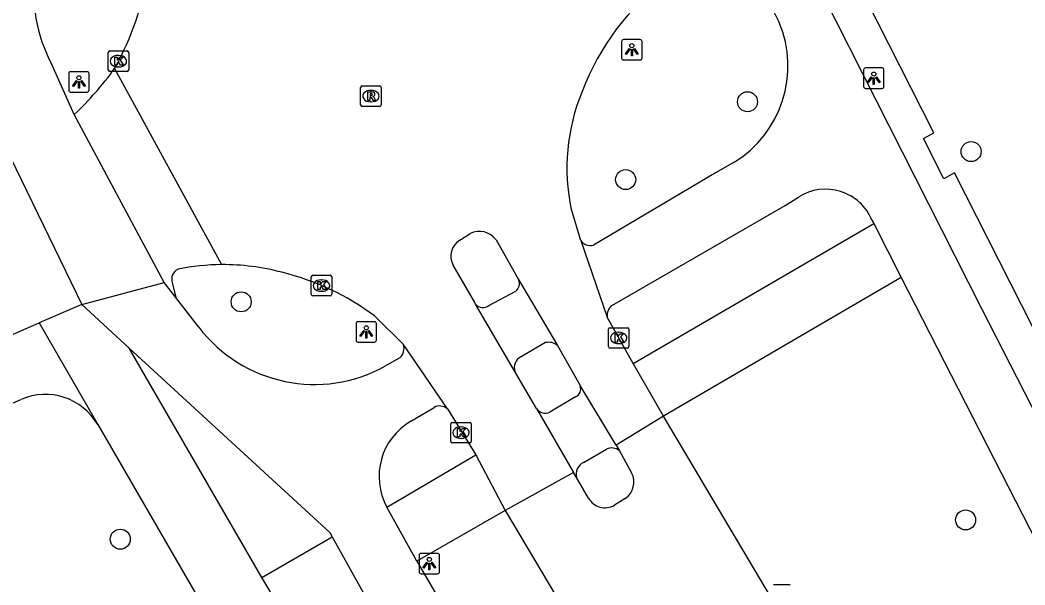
# Model space of a CAD drawing. Extents: x 159353 to 160616, y 385893 to 387321.
# Drawn here: x 159818.35 to 159867.44, y 386413.05 to 386440.65 of the extents above; entities that cross this region are included whole.
import ezdxf

# ---------------------------------------------------------------- set-up
doc = ezdxf.new("R2010")
doc.units = 0
for name, color, linetype in [('IMGEO_Boom', 7, 'Continuous'), ('IMGEO_Fietspad_gesloten', 7, 'Continuous'), ('IMGEO_Fietspad_open', 7, 'Continuous'), ('IMGEO_Kolk', 7, 'Continuous'), ('IMGEO_Lichtpunt', 7, 'Continuous'), ('IMGEO_Rijbaan_lokaal_gesloten', 7, 'Continuous'), ('IMGEO_Rijbaan_lokaal_open', 7, 'Continuous'), ('IMGEO_Rioolput', 7, 'Continuous'), ('IMGEO_Voetpad_open', 7, 'Continuous')]:
    doc.layers.add(name, color=color, linetype=linetype)

msp = doc.modelspace()

# ---------------------------------------------------------------- linework, layer by layer
at = {"layer": 'IMGEO_Boom'}
for centre in [(159853.887, 386436.661), (159864.812, 386434.226), (159847.936, 386432.857), (159829.153, 386426.883), (159864.543, 386416.224), (159823.249, 386415.282)]:
    msp.add_circle(centre, 0.489, dxfattribs=at)
at = {"layer": 'IMGEO_Fietspad_gesloten'}
for points in [[(159853.126, 386445.153), (159854.602, 386442.209), (159855.438, 386440.54)], [(159969.484, 386232.379), (159951.117, 386263.827), (159929.119, 386301.905), (159889.595, 386379.139), (159865.341, 386426.534), (159857.571, 386441.898), (159857.138, 386442.747)], [(159821.003, 386436.041), (159819.899, 386438.484)], [(159853.235, 386433.702), (159852.349, 386433.198), (159846.359, 386429.655)], [(159847.298, 386426.719), (159855.723, 386431.583), (159856.379, 386432.001)], [(159859.968, 386430.87), (159860.051, 386430.707)], [(159860.051, 386430.707), (159861.4, 386428.071)], [(159861.4, 386428.071), (159886.153, 386379.68), (159887.174, 386377.69)], [(159821.364, 386426.753), (159825.393, 386427.828)], [(159827.082, 386425.65), (159825.967, 386427.088)], [(159823.682, 386424.622), (159821.364, 386426.753)], [(159823.682, 386424.622), (159833.485, 386415.609), (159833.6, 386415.402)], [(159836.911, 386424.139), (159836.208, 386423.748)], [(159837.44, 386421.044), (159838.576, 386421.724)], [(159837.741, 386414.211), (159836.276, 386416.847)], [(159833.6, 386415.402), (159835.111, 386412.683)], [(159848.527, 386395.715), (159848.519, 386395.729), (159837.747, 386414.201), (159837.741, 386414.211)]]:
    msp.add_lwpolyline(points, dxfattribs=at)
for centre, radius, start, end in [((159826.571, 386442.024), 7.553, 136.363, 207.9454), ((159850.346, 386438.407), 5.521, 301.5526, 22.7326), ((159857.699, 386429.929), 2.457, 22.5256, 122.4921), ((159846.207, 386430.186), 0.553, 212.7858, 286.0004), ((159847.619, 386426.224), 0.59, 122.9692, 188.9248), ((159832.742, 386429.96), 7.114, 217.2938, 299.1606), ((159836.471, 386424.603), 0.64, 313.4664, 18.0954), ((159838.852, 386421.208), 0.585, 50.1203, 118.1275), ((159838.999, 386418.352), 3.111, 120.0724, 208.9259)]:
    msp.add_arc(centre, radius, start, end, dxfattribs=at)
at = {"layer": 'IMGEO_Fietspad_open'}
for points in [[(159841.248, 386426.703), (159842.546, 386427.395)], [(159844.024, 386424.89), (159842.719, 386424.127)]]:
    msp.add_lwpolyline(points, dxfattribs=at)
for centre, radius, start, end in [((159842.294, 386427.777), 0.458, 303.4709, 25.9689), ((159840.959, 386427.043), 0.447, 218.2264, 310.3525), ((159844.177, 386424.24), 0.667, 49.3741, 103.2882), ((159843.057, 386423.675), 0.564, 126.8309, 209.4631)]:
    msp.add_arc(centre, radius, start, end, dxfattribs=at)
at = {"layer": 'IMGEO_Kolk'}
for p, q in [((159822.658, 386438.217), (159822.658, 386439.069)), ((159822.733, 386439.143), (159823.585, 386439.143)), ((159823.146, 386438.923), (159823.171, 386438.923)), ((159823.659, 386439.069), (159823.659, 386438.217)), ((159823.169, 386438.363), (159823.144, 386438.363)), ((159823.585, 386438.143), (159822.733, 386438.143)), ((159832.576, 386427.252), (159832.576, 386428.104)), ((159832.651, 386428.178), (159833.503, 386428.178)), ((159833.064, 386427.958), (159833.089, 386427.958)), ((159833.577, 386428.104), (159833.577, 386427.252)), ((159833.503, 386427.178), (159832.651, 386427.178)), ((159833.087, 386427.398), (159833.062, 386427.398)), ((159847.096, 386424.692), (159847.096, 386425.544)), ((159847.171, 386425.618), (159848.023, 386425.618)), ((159848.097, 386425.544), (159848.097, 386424.692)), ((159847.584, 386425.398), (159847.609, 386425.398)), ((159848.023, 386424.618), (159847.171, 386424.618)), ((159847.607, 386424.838), (159847.582, 386424.838)), ((159839.394, 386420.065), (159839.394, 386420.917)), ((159839.469, 386420.991), (159840.321, 386420.991)), ((159839.882, 386420.771), (159839.907, 386420.771)), ((159840.395, 386420.917), (159840.395, 386420.065)), ((159839.905, 386420.211), (159839.88, 386420.211)), ((159840.321, 386419.991), (159839.469, 386419.991))]:
    msp.add_line(p, q, dxfattribs=at)
for points in [[(159822.658, 386438.217), (159822.658, 386439.069)], [(159822.733, 386439.143), (159823.585, 386439.143)], [(159822.979, 386438.843), (159823.102, 386438.843), (159823.102, 386438.692), (159823.232, 386438.843), (159823.396, 386438.843), (159823.25, 386438.692), (159823.403, 386438.443), (159823.251, 386438.443), (159823.166, 386438.607), (159823.102, 386438.54), (159823.102, 386438.443), (159822.979, 386438.443), (159822.979, 386438.843)], [(159823.659, 386439.069), (159823.659, 386438.217)], [(159823.585, 386438.143), (159822.733, 386438.143)], [(159832.576, 386427.252), (159832.576, 386428.104)], [(159832.651, 386428.178), (159833.503, 386428.178)], [(159833.577, 386428.104), (159833.577, 386427.252)], [(159832.897, 386427.878), (159833.02, 386427.878), (159833.02, 386427.727), (159833.15, 386427.878), (159833.314, 386427.878), (159833.168, 386427.727), (159833.321, 386427.478), (159833.169, 386427.478), (159833.084, 386427.642), (159833.02, 386427.575), (159833.02, 386427.478), (159832.897, 386427.478), (159832.897, 386427.878)], [(159833.503, 386427.178), (159832.651, 386427.178)], [(159847.096, 386424.692), (159847.096, 386425.544)], [(159847.171, 386425.618), (159848.023, 386425.618)], [(159848.097, 386425.544), (159848.097, 386424.692)], [(159847.417, 386425.318), (159847.54, 386425.318), (159847.54, 386425.167), (159847.67, 386425.318), (159847.834, 386425.318), (159847.688, 386425.167), (159847.841, 386424.918), (159847.689, 386424.918), (159847.604, 386425.082), (159847.54, 386425.015), (159847.54, 386424.918), (159847.417, 386424.918), (159847.417, 386425.318)], [(159848.023, 386424.618), (159847.171, 386424.618)], [(159839.394, 386420.065), (159839.394, 386420.917)], [(159839.469, 386420.991), (159840.321, 386420.991)], [(159839.715, 386420.691), (159839.838, 386420.691), (159839.838, 386420.54), (159839.968, 386420.691), (159840.132, 386420.691), (159839.986, 386420.54), (159840.139, 386420.291), (159839.987, 386420.291), (159839.902, 386420.455), (159839.838, 386420.388), (159839.838, 386420.291), (159839.715, 386420.291), (159839.715, 386420.691)], [(159840.395, 386420.917), (159840.395, 386420.065)], [(159840.321, 386419.991), (159839.469, 386419.991)]]:
    msp.add_lwpolyline(points, dxfattribs=at)
for centre, start, end in [((159822.735, 386439.067), 91.552, 178.448), ((159822.735, 386439.067), 91.552, 178.448), ((159823.583, 386439.067), 1.552, 88.448), ((159823.583, 386439.067), 1.552, 88.448), ((159822.735, 386438.219), 181.552, 268.448), ((159822.735, 386438.219), 181.552, 268.448), ((159823.583, 386438.219), 271.552, 358.448), ((159823.583, 386438.219), 271.552, 358.448), ((159832.653, 386428.102), 91.552, 178.448), ((159832.653, 386428.102), 91.552, 178.448), ((159833.501, 386428.102), 1.552, 88.448), ((159833.501, 386428.102), 1.552, 88.448), ((159832.653, 386427.254), 181.552, 268.448), ((159832.653, 386427.254), 181.552, 268.448), ((159833.501, 386427.254), 271.552, 358.448), ((159833.501, 386427.254), 271.552, 358.448), ((159847.173, 386425.542), 91.552, 178.448), ((159847.173, 386425.542), 91.552, 178.448), ((159848.021, 386425.542), 1.552, 88.448), ((159848.021, 386425.542), 1.552, 88.448), ((159847.173, 386424.694), 181.552, 268.448), ((159847.173, 386424.694), 181.552, 268.448), ((159848.021, 386424.694), 271.552, 358.448), ((159848.021, 386424.694), 271.552, 358.448), ((159839.471, 386420.915), 91.552, 178.448), ((159839.471, 386420.915), 91.552, 178.448), ((159840.319, 386420.915), 1.552, 88.448), ((159840.319, 386420.915), 1.552, 88.448), ((159839.471, 386420.067), 181.552, 268.448), ((159839.471, 386420.067), 181.552, 268.448), ((159840.319, 386420.067), 271.552, 358.448), ((159840.319, 386420.067), 271.552, 358.448)]:
    msp.add_arc(centre, 0.0765, start, end, dxfattribs=at)
for centre, major_axis, ratio, start_param, end_param in [((159823.145, 386438.643), (-0.387, 0.002), 0.722429, 4.712389, 7.853982), ((159823.17, 386438.643), (-0.39, 0.002), 0.717154, 1.570796, 4.712389), ((159833.063, 386427.678), (-0.387, 0.002), 0.722429, 4.712389, 7.853982), ((159833.088, 386427.678), (-0.39, 0.002), 0.717154, 1.570796, 4.712389), ((159847.583, 386425.118), (-0.387, 0.002), 0.722429, 4.712389, 7.853982), ((159847.608, 386425.118), (-0.39, 0.002), 0.717154, 1.570796, 4.712389), ((159839.881, 386420.491), (-0.387, 0.002), 0.722429, 4.712389, 7.853982), ((159839.906, 386420.491), (-0.39, 0.002), 0.717154, 1.570796, 4.712389)]:
    msp.add_ellipse(centre, major_axis=major_axis, ratio=ratio, start_param=start_param, end_param=end_param, dxfattribs=at)
at = {"layer": 'IMGEO_Lichtpunt'}
for p, q in [((159848.642, 386439.698), (159847.834, 386439.698)), ((159848.642, 386439.698), (159847.834, 386439.698)), ((159847.74, 386439.603), (159847.74, 386438.796)), ((159847.74, 386439.603), (159847.74, 386438.796)), ((159848.736, 386438.796), (159848.736, 386439.603)), ((159848.736, 386438.796), (159848.736, 386439.603)), ((159847.834, 386438.702), (159848.642, 386438.702)), ((159847.834, 386438.702), (159848.642, 386438.702)), ((159859.558, 386438.216), (159859.558, 386437.409)), ((159859.558, 386438.216), (159859.558, 386437.409)), ((159860.46, 386438.311), (159859.652, 386438.311)), ((159860.46, 386438.311), (159859.652, 386438.311)), ((159860.554, 386437.409), (159860.554, 386438.216)), ((159860.554, 386437.409), (159860.554, 386438.216)), ((159820.73, 386438.034), (159820.73, 386437.227)), ((159820.73, 386438.034), (159820.73, 386437.227)), ((159821.632, 386438.129), (159820.824, 386438.129)), ((159821.632, 386438.129), (159820.824, 386438.129)), ((159821.726, 386437.227), (159821.726, 386438.034)), ((159821.726, 386437.227), (159821.726, 386438.034)), ((159859.652, 386437.315), (159860.46, 386437.315)), ((159859.652, 386437.315), (159860.46, 386437.315)), ((159820.824, 386437.133), (159821.632, 386437.133)), ((159820.824, 386437.133), (159821.632, 386437.133)), ((159834.765, 386425.814), (159834.765, 386425.007)), ((159834.765, 386425.814), (159834.765, 386425.007)), ((159835.667, 386425.909), (159834.859, 386425.909)), ((159835.667, 386425.909), (159834.859, 386425.909)), ((159835.761, 386425.007), (159835.761, 386425.814)), ((159835.761, 386425.007), (159835.761, 386425.814)), ((159834.859, 386424.913), (159835.667, 386424.913)), ((159834.859, 386424.913), (159835.667, 386424.913)), ((159837.846, 386414.496), (159837.846, 386413.689)), ((159837.846, 386414.496), (159837.846, 386413.689)), ((159838.748, 386414.591), (159837.94, 386414.591)), ((159838.748, 386414.591), (159837.94, 386414.591)), ((159838.842, 386413.689), (159838.842, 386414.496)), ((159838.842, 386413.689), (159838.842, 386414.496)), ((159837.94, 386413.595), (159838.748, 386413.595)), ((159837.94, 386413.595), (159838.748, 386413.595)), ((159855.971, 386413.048), (159855.163, 386413.048)), ((159855.971, 386413.048), (159855.163, 386413.048))]:
    msp.add_line(p, q, dxfattribs=at)
for points in [[(159848.114, 386439.267), (159848.153, 386439.239), (159847.965, 386438.977), (159847.927, 386439.004), (159848.114, 386439.267)], [(159848.216, 386439.219), (159848.263, 386439.219), (159848.263, 386438.897), (159848.216, 386438.897), (159848.216, 386439.219)], [(159848.326, 386439.239), (159848.364, 386439.266), (159848.551, 386439.004), (159848.512, 386438.976), (159848.326, 386439.239)], [(159859.932, 386437.88), (159859.971, 386437.852), (159859.783, 386437.59), (159859.745, 386437.617), (159859.932, 386437.88)], [(159860.034, 386437.832), (159860.081, 386437.832), (159860.081, 386437.51), (159860.034, 386437.51), (159860.034, 386437.832)], [(159860.144, 386437.852), (159860.182, 386437.879), (159860.369, 386437.617), (159860.33, 386437.589), (159860.144, 386437.852)], [(159821.104, 386437.698), (159821.143, 386437.67), (159820.955, 386437.408), (159820.917, 386437.435), (159821.104, 386437.698)], [(159821.206, 386437.65), (159821.253, 386437.65), (159821.253, 386437.328), (159821.206, 386437.328), (159821.206, 386437.65)], [(159821.316, 386437.67), (159821.354, 386437.697), (159821.541, 386437.435), (159821.502, 386437.407), (159821.316, 386437.67)], [(159835.139, 386425.478), (159835.178, 386425.45), (159834.99, 386425.188), (159834.952, 386425.215), (159835.139, 386425.478)], [(159835.351, 386425.45), (159835.389, 386425.477), (159835.576, 386425.215), (159835.537, 386425.187), (159835.351, 386425.45)], [(159835.241, 386425.43), (159835.288, 386425.43), (159835.288, 386425.108), (159835.241, 386425.108), (159835.241, 386425.43)], [(159838.22, 386414.16), (159838.259, 386414.132), (159838.071, 386413.87), (159838.033, 386413.897), (159838.22, 386414.16)], [(159838.322, 386414.112), (159838.369, 386414.112), (159838.369, 386413.79), (159838.322, 386413.79), (159838.322, 386414.112)], [(159838.432, 386414.132), (159838.47, 386414.159), (159838.657, 386413.897), (159838.618, 386413.869), (159838.432, 386414.132)]]:
    msp.add_lwpolyline(points, dxfattribs=at)
for centre in [(159848.239, 386439.401), (159821.229, 386437.832), (159860.057, 386438.014), (159835.264, 386425.612), (159838.345, 386414.294)]:
    msp.add_circle(centre, 0.0994, dxfattribs=at)
for centre, start, end in [((159847.834, 386439.603), 90, 180), ((159847.834, 386439.603), 90, 180), ((159848.642, 386439.603), 0, 90), ((159848.642, 386439.603), 0, 90), ((159847.834, 386438.796), 180, 270), ((159847.834, 386438.796), 180, 270), ((159848.642, 386438.796), 270, 0), ((159848.642, 386438.796), 270, 360), ((159859.652, 386438.216), 90, 180), ((159859.652, 386438.216), 90, 180), ((159860.46, 386438.216), 0, 90), ((159860.46, 386438.216), 0, 90), ((159820.824, 386438.034), 90, 180), ((159820.824, 386438.034), 90, 180), ((159821.632, 386438.034), 0, 90), ((159821.632, 386438.034), 0, 90), ((159859.652, 386437.409), 180, 270), ((159859.652, 386437.409), 180, 270), ((159860.46, 386437.409), 270, 0), ((159860.46, 386437.409), 270, 360), ((159820.824, 386437.227), 180, 270), ((159820.824, 386437.227), 180, 270), ((159821.632, 386437.227), 270, 0), ((159821.632, 386437.227), 270, 360), ((159834.859, 386425.814), 90, 180), ((159834.859, 386425.814), 90, 180), ((159835.667, 386425.814), 0, 90), ((159835.667, 386425.814), 0, 90), ((159834.859, 386425.007), 180, 270), ((159834.859, 386425.007), 180, 270), ((159835.667, 386425.007), 270, 0), ((159835.667, 386425.007), 270, 360), ((159837.94, 386414.496), 90, 180), ((159837.94, 386414.496), 90, 180), ((159838.748, 386414.496), 0, 90), ((159838.748, 386414.496), 0, 90), ((159837.94, 386413.689), 180, 270), ((159837.94, 386413.689), 180, 270), ((159838.748, 386413.689), 270, 0), ((159838.748, 386413.689), 270, 360)]:
    msp.add_arc(centre, 0.0946, start, end, dxfattribs=at)
at = {"layer": 'IMGEO_Rijbaan_lokaal_gesloten'}
for points in [[(159845.742, 386429.887), (159845.282, 386431.391)], [(159839.831, 386429.897), (159840.338, 386430.219)], [(159841.605, 386429.911), (159842.705, 386427.977)], [(159845.742, 386429.887), (159847.036, 386426.132)], [(159840.608, 386426.767), (159840.544, 386426.877), (159839.51, 386428.667)], [(159842.705, 386427.977), (159844.612, 386424.747)], [(159842.566, 386423.398), (159840.608, 386426.767)], [(159835.661, 386426.199), (159837.079, 386424.802)], [(159848.298, 386423.867), (159847.036, 386426.132)], [(159839.227, 386421.657), (159837.079, 386424.802)], [(159844.612, 386424.747), (159845.714, 386422.786)], [(159849.792, 386421.291), (159848.298, 386423.867)], [(159843.58, 386421.663), (159842.566, 386423.398)], [(159847.466, 386419.878), (159845.714, 386422.786)], [(159839.227, 386421.657), (159840.619, 386419.4)], [(159843.58, 386421.663), (159845.388, 386418.549)], [(159849.792, 386421.291), (159847.466, 386419.878)], [(159875.1, 386378.233), (159860.078, 386403.938), (159849.792, 386421.291)], [(159847.466, 386419.878), (159847.632, 386419.603)], [(159847.632, 386419.603), (159848.227, 386418.527)], [(159840.619, 386419.4), (159842.047, 386416.688)], [(159845.388, 386418.549), (159842.047, 386416.688)], [(159845.536, 386418.293), (159845.388, 386418.549)], [(159846.122, 386417.292), (159845.536, 386418.293)], [(159847.917, 386417.265), (159847.383, 386416.944)], [(159842.047, 386416.688), (159848.906, 386405.159)]]:
    msp.add_lwpolyline(points, dxfattribs=at)
for centre, radius, start, end in [((159809.427, 386445.744), 15.462, 331.1425, 350.3894), ((159857.62, 386432.643), 12.648, 127.3546, 159.0516), ((159854.862, 386433.429), 9.795, 157.5793, 192.0103), ((159840.301, 386429.118), 0.91, 121.0642, 209.6826), ((159840.789, 386429.316), 1.009, 36.1056, 116.5679), ((159828.284, 386417.616), 11.084, 75.0875, 90.4368), ((159828.079, 386415.952), 12.747, 53.5021, 76.1249), ((159847.346, 386418.074), 0.99, 305.1854, 27.2126), ((159846.923, 386417.735), 0.915, 208.9633, 300.1807)]:
    msp.add_arc(centre, radius, start, end, dxfattribs=at)
at = {"layer": 'IMGEO_Rijbaan_lokaal_open'}
for points in [[(159822.969, 386438.282), (159828.199, 386428.7)], [(159825.393, 386427.828), (159821.003, 386436.041)], [(159817.89, 386433.94), (159821.364, 386426.753)], [(159825.967, 386427.088), (159825.393, 386427.828)], [(159825.779, 386427.822), (159825.967, 386427.088)], [(159821.364, 386426.753), (159819.288, 386425.855)], [(159815.707, 386424.299), (159817.211, 386424.957), (159819.288, 386425.855)]]:
    msp.add_lwpolyline(points, dxfattribs=at)
for centre, radius, start, end in [((159809.926, 386447.742), 16.112, 313.4318, 324.0481), ((159826.32, 386427.976), 0.563, 116.4959, 195.9351), ((159828.281, 386417.49), 11.211, 90.4166, 101.3773)]:
    msp.add_arc(centre, radius, start, end, dxfattribs=at)
at = {"layer": 'IMGEO_Rioolput'}
for p, q in [((159834.989, 386436.51), (159834.989, 386437.362)), ((159835.064, 386437.436), (159835.916, 386437.436)), ((159835.99, 386437.362), (159835.99, 386436.51)), ((159835.477, 386437.216), (159835.502, 386437.216)), ((159835.916, 386436.436), (159835.064, 386436.436)), ((159835.5, 386436.656), (159835.475, 386436.656))]:
    msp.add_line(p, q, dxfattribs=at)
for points in [[(159834.989, 386436.51), (159834.989, 386437.362)], [(159835.064, 386437.436), (159835.916, 386437.436)], [(159835.99, 386437.362), (159835.99, 386436.51)], [(159835.578, 386437.134), (159835.326, 386437.136), (159835.326, 386436.736)], [(159835.326, 386436.736), (159835.45, 386436.736), (159835.45, 386436.898), (159835.461, 386436.898)], [(159835.504, 386437.055), (159835.45, 386437.055), (159835.45, 386436.974)], [(159835.45, 386436.974), (159835.502, 386436.974)], [(159835.508, 386436.869), (159835.579, 386436.736), (159835.719, 386436.736), (159835.654, 386436.862)], [(159835.916, 386436.436), (159835.064, 386436.436)]]:
    msp.add_lwpolyline(points, dxfattribs=at)
for centre, radius, start, end in [((159835.066, 386437.36), 0.0765, 91.552, 178.448), ((159835.066, 386437.36), 0.0765, 91.552, 178.448), ((159835.914, 386437.36), 0.0765, 1.552, 88.448), ((159835.914, 386437.36), 0.0765, 1.552, 88.448), ((159835.46, 386436.845), 0.0533, 26.0293, 88.6989), ((159835.486, 386437.163), 0.19, 274.7715, 282.9687), ((159835.51, 386436.959), 0.0964, 77.0061, 93.1865), ((159835.524, 386437.016), 0.0378, 276.6634, 79.6772), ((159835.577, 386437.024), 0.109, 350.3612, 89.416), ((159835.575, 386437.024), 0.112, 277.5842, 350.9817), ((159835.559, 386436.809), 0.108, 29.5134, 73.7905), ((159835.066, 386436.512), 0.0765, 181.552, 268.448), ((159835.066, 386436.512), 0.0765, 181.552, 268.448), ((159835.914, 386436.512), 0.0765, 271.552, 358.448), ((159835.914, 386436.512), 0.0765, 271.552, 358.448)]:
    msp.add_arc(centre, radius, start, end, dxfattribs=at)
for centre, major_axis, ratio, start_param, end_param in [((159835.476, 386436.936), (-0.387, 0.002), 0.722429, 4.712389, 7.853982), ((159835.501, 386436.936), (-0.39, 0.002), 0.717154, 1.570796, 4.712389)]:
    msp.add_ellipse(centre, major_axis=major_axis, ratio=ratio, start_param=start_param, end_param=end_param, dxfattribs=at)
at = {"layer": 'IMGEO_Voetpad_open'}
for points in [[(159891.172, 386380.045), (159888.747, 386384.795), (159888.2, 386384.515), (159886.848, 386387.155), (159887.399, 386387.437), (159882.445, 386397.133), (159881.883, 386396.849), (159880.525, 386399.537), (159881.073, 386399.814), (159876.144, 386409.444), (159875.594, 386409.167), (159874.241, 386411.855), (159874.77, 386412.13), (159870.307, 386420.849), (159869.762, 386420.592), (159868.367, 386423.245), (159868.904, 386423.524), (159864.006, 386433.182), (159863.478, 386432.889), (159862.48, 386434.87), (159862.985, 386435.144), (159859.683, 386441.676), (159858.062, 386444.883)], [(159848.298, 386423.867), (159860.051, 386430.707)], [(159861.4, 386428.071), (159849.792, 386421.291)], [(159819.288, 386425.855), (159822.147, 386420.887), (159822.146, 386420.883)], [(159830.157, 386413.405), (159823.682, 386424.622)], [(159806.998, 386417.111), (159818.398, 386422.11)], [(159845.479, 386422.233), (159844.235, 386421.493)], [(159822.146, 386420.883), (159827.493, 386411.644)], [(159845.882, 386419.033), (159846.996, 386419.686)], [(159836.276, 386416.847), (159840.619, 386419.4)], [(159842.047, 386416.688), (159837.741, 386414.211)], [(159830.157, 386413.405), (159833.6, 386415.402)], [(159831.763, 386410.736), (159830.157, 386413.405)]]:
    msp.add_lwpolyline(points, dxfattribs=at)
for centre, radius, start, end in [((159845.307, 386422.633), 0.435, 293.3398, 20.6136), ((159819.586, 386419.4), 2.959, 30.0825, 113.6632), ((159844.015, 386421.992), 0.545, 217.0719, 293.8289), ((159847.248, 386419.138), 0.603, 50.4574, 114.6721), ((159846.132, 386418.465), 0.62, 113.7599, 196.1215)]:
    msp.add_arc(centre, radius, start, end, dxfattribs=at)

doc.saveas('drawing.dxf')
